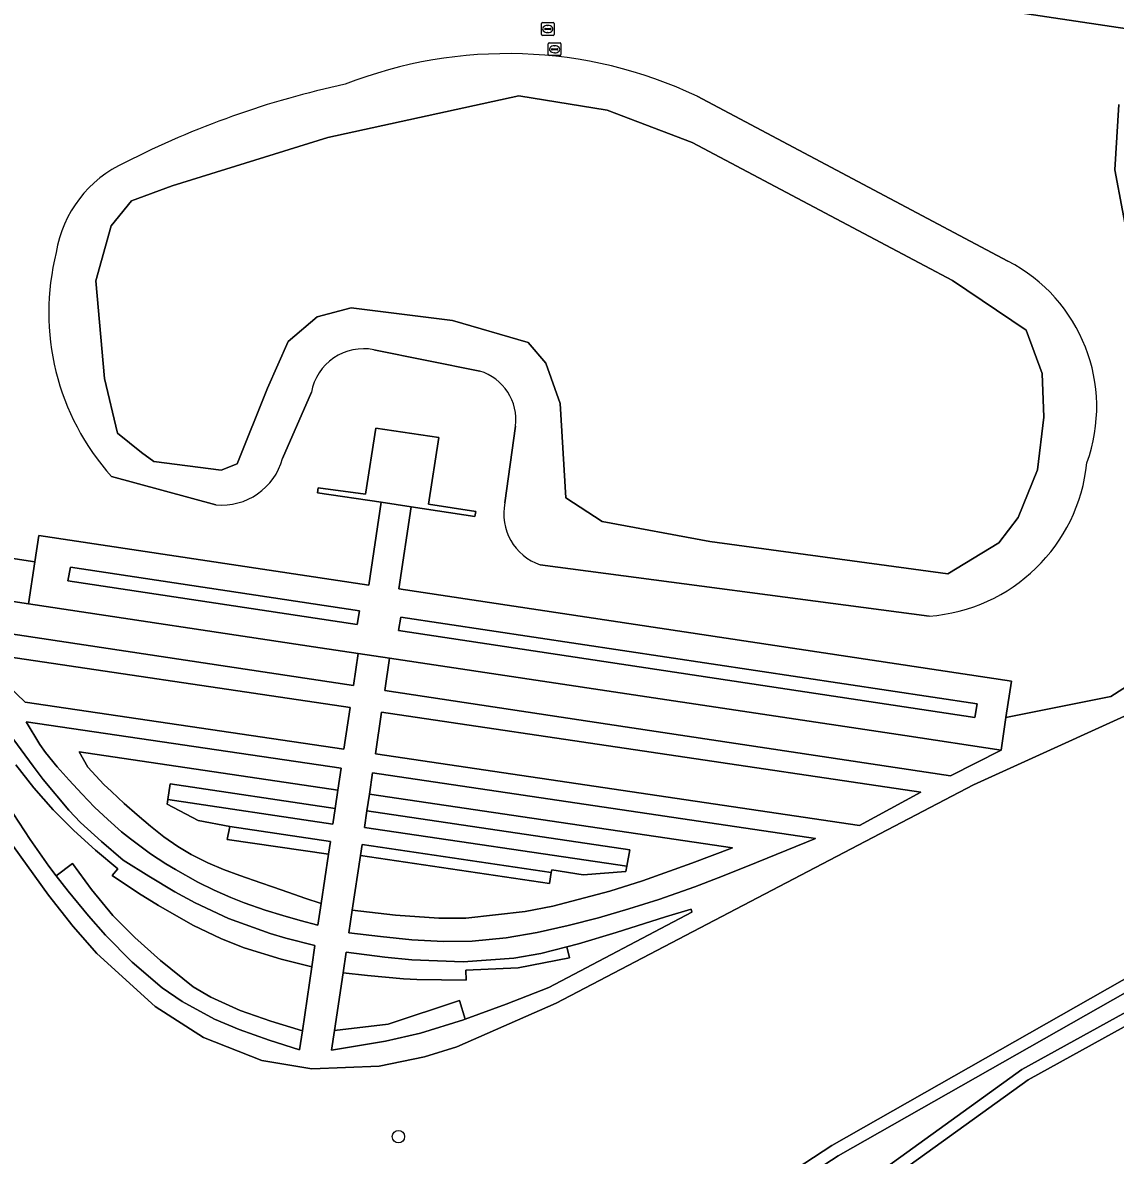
# Model space of a CAD drawing. Extents: x 156141 to 158132, y 385651 to 388333.
# Drawn here: x 156566.6 to 156652.6, y 385757.9 to 385847 of the extents above; entities that cross this region are included whole.
import ezdxf

# ---------------------------------------------------------------- set-up
doc = ezdxf.new("R2010")
doc.units = 0
for name, color, linetype in [('IMGEO_Boom', 7, 'Continuous'), ('IMGEO_Groenvoorziening', 7, 'Continuous'), ('IMGEO_Loofbos', 7, 'Continuous'), ('IMGEO_Meer_plas_ven_vijver', 7, 'Continuous'), ('IMGEO_Muur', 7, 'Continuous'), ('IMGEO_Oever', 7, 'Continuous'), ('IMGEO_Pand', 7, 'Continuous'), ('IMGEO_Rijbaan_lokaal_open', 7, 'Continuous'), ('IMGEO_Rioolput', 7, 'Continuous'), ('IMGEO_Voetpad_halfverhard', 7, 'Continuous'), ('IMGEO_Voetpad_open', 7, 'Continuous'), ('IMGEO_Waterloop', 7, 'Continuous')]:
    doc.layers.add(name, color=color, linetype=linetype)

msp = doc.modelspace()

# ---------------------------------------------------------------- linework, layer by layer
at = {"layer": 'IMGEO_Boom'}
msp.add_circle((156596.194, 385759.407), 0.489, dxfattribs=at)
at = {"layer": 'IMGEO_Groenvoorziening'}
for points in [[(156687.194, 385807.91), (156657.626, 385794.448), (156641.419, 385787.069), (156608.61, 385769.906), (156600.799, 385766.46), (156598.242, 385765.691), (156594.669, 385764.944), (156589.391, 385764.734), (156585.442, 385765.383), (156580.861, 385767.196), (156577.06, 385769.631), (156572.482, 385773.796), (156570.623, 385775.923), (156568.674, 385778.404), (156565.321, 385783.056), (156562.798, 385786.729), (156500, 385863.889), (156459.293, 385913.906)], [(156485.356, 385863.503), (156508.504, 385830.028), (156524.149, 385808.027), (156534.49, 385793.281), (156543.715, 385780.549), (156550.975, 385769.736), (156568.682, 385744.931), (156578.042, 385731.438), (156580.471, 385728.122), (156581.294, 385727.833), (156582.876, 385728.488), (156600.681, 385740.454), (156623.145, 385754.053), (156630.274, 385758.702), (156662.715, 385777.134), (156698.811, 385796.196)], [(156654.04, 385846.428), (156572.441, 385858.655)], [(156619.682, 385841.221), (156644.129, 385828.246)], [(156653.746, 385829.035), (156652.524, 385835.421), (156652.85, 385840.556)], [(156602.587, 385819.602), (156594.263, 385821.283)], [(156589.348, 385817.934), (156587.081, 385812.735)], [(156563.109, 385805.276), (156567.595, 385804.601), (156567.908, 385806.684), (156593.858, 385802.781), (156594.836, 385809.285), (156589.825, 385810.039), (156589.89, 385810.426), (156593.596, 385809.928), (156594.42, 385815.123), (156599.366, 385814.37), (156598.567, 385809.134), (156602.281, 385808.575), (156602.209, 385808.176), (156597.203, 385808.929), (156596.232, 385802.472), (156644.404, 385795.225), (156643.975, 385792.372), (156652.234, 385794.022), (156655.121, 385795.874)], [(156604.562, 385809.257), (156605.393, 385815.28)], [(156581.827, 385809.088), (156573.629, 385811.319)], [(156637.927, 385800.338), (156607.349, 385804.375)], [(156566.101, 385788.654), (156567.52, 385786.845), (156569.043, 385785.118), (156570.662, 385783.483), (156572.37, 385781.942), (156574.128, 385780.46), (156573.686, 385779.93), (156575.755, 385778.562), (156577.324, 385777.571), (156580.035, 385776.033), (156582.278, 385774.963), (156584.057, 385774.262), (156586.971, 385773.373), (156589.381, 385772.765), (156589.63, 385774.446), (156587.329, 385775.022), (156586.093, 385775.374), (156582.84, 385776.55), (156580.202, 385777.788), (156578.596, 385778.666), (156576.562, 385779.885), (156574.555, 385781.151), (156572.84, 385782.606), (156571.186, 385784.12), (156570.261, 385785.069), (156568.249, 385787.498), (156567.465, 385788.54), (156565.577, 385791.105)], [(156565.895, 385784.829), (156567.22, 385782.785), (156568.699, 385780.685), (156569.286, 385779.917), (156570.561, 385780.891), (156572.065, 385778.833), (156573.733, 385776.797), (156575.45, 385775.059), (156577.48, 385773.247), (156580.062, 385771.2), (156581.436, 385770.374), (156583.736, 385769.322), (156586.157, 385768.479), (156588.637, 385767.74), (156589.381, 385772.765), (156586.971, 385773.373), (156584.057, 385774.262), (156582.278, 385774.963), (156580.035, 385776.033), (156577.324, 385777.571), (156575.755, 385778.562), (156573.686, 385779.93), (156574.128, 385780.46), (156572.37, 385781.942), (156570.662, 385783.483), (156569.043, 385785.118), (156567.52, 385786.845), (156566.101, 385788.654)]]:
    msp.add_lwpolyline(points, dxfattribs=at)
for points in [[(156567.099, 385801.306), (156561.062, 385802.214), (156561.524, 385799.578), (156592.656, 385794.894), (156593.034, 385797.405), (156590.034, 385797.856)], [(156562.66, 385797.542), (156566.832, 385793.582), (156591.912, 385789.87), (156592.397, 385793.141)], [(156595.504, 385797.033), (156595.12, 385794.483), (156612.643, 385791.847), (156639.601, 385787.791), (156643.588, 385789.799), (156636.017, 385790.938), (156612.577, 385794.465)], [(156594.867, 385792.775), (156594.383, 385789.504), (156632.466, 385783.867), (156637.27, 385786.499)], [(156566.918, 385792.036), (156567.999, 385790.239), (156568.447, 385789.605), (156569.347, 385788.484), (156570.287, 385787.427), (156571.29, 385786.352), (156572.3, 385785.325), (156573.341, 385784.332), (156574.42, 385783.384), (156575.112, 385782.819), (156576.707, 385781.646), (156577.911, 385780.858), (156578.663, 385780.401), (156580.412, 385779.43), (156581.703, 385778.793), (156583.019, 385778.211), (156584.056, 385777.8), (156585.716, 385777.223), (156587.09, 385776.801), (156588.475, 385776.409), (156589.864, 385776.032), (156590.117, 385777.74), (156588.84, 385778.172), (156587.562, 385778.606), (156586.282, 385779.042), (156585.363, 385779.356), (156583.717, 385779.931), (156582.447, 385780.411), (156581.205, 385780.941), (156579.896, 385781.6), (156578.852, 385782.228), (156577.749, 385782.993), (156576.684, 385783.822), (156575.649, 385784.699), (156574.635, 385785.61), (156573.634, 385786.54), (156573.03, 385787.105), (156571.759, 385788.46), (156571.079, 385789.658), (156591.435, 385786.645), (156591.69, 385788.369)], [(156578.059, 385785.913), (156578.239, 385787.137), (156591.223, 385785.215), (156591.435, 385786.645), (156571.079, 385789.658), (156571.759, 385788.46), (156573.03, 385787.105), (156573.634, 385786.54), (156574.635, 385785.61), (156575.649, 385784.699), (156576.684, 385783.822), (156577.749, 385782.993), (156578.852, 385782.228), (156579.896, 385781.6), (156581.205, 385780.941), (156582.447, 385780.411), (156583.717, 385779.931), (156585.363, 385779.356), (156586.282, 385779.042), (156587.562, 385778.606), (156588.84, 385778.172), (156590.117, 385777.74), (156590.689, 385781.606), (156582.728, 385782.785), (156582.925, 385783.793), (156580.432, 385784.278), (156578.006, 385785.549)], [(156629.006, 385782.846), (156594.161, 385788.004), (156593.915, 385786.343), (156622.471, 385782.116), (156619.277, 385780.907), (156615.383, 385779.519), (156612.817, 385778.7), (156608.348, 385777.529), (156606.172, 385777.1), (156601.483, 385776.597), (156599.376, 385776.596), (156595.97, 385776.824), (156592.563, 385777.206), (156592.302, 385775.446), (156594.779, 385775.135), (156597.255, 385774.884), (156599.727, 385774.748), (156601.991, 385774.777), (156604.655, 385775.038), (156607.104, 385775.461), (156609.535, 385776.005), (156611.941, 385776.626), (156614.324, 385777.314), (156616.685, 385778.067), (156619.494, 385779.053), (156621.344, 385779.754), (156623.649, 385780.667)], [(156578.239, 385787.137), (156578.059, 385785.913), (156591.042, 385783.991), (156591.223, 385785.215)], [(156622.471, 385782.116), (156593.915, 385786.343), (156593.72, 385785.021), (156614.405, 385781.959), (156614.158, 385780.663), (156614.082, 385780.262), (156610.727, 385779.996), (156608.25, 385780.395), (156608.216, 385780.183), (156608.077, 385779.324), (156593.202, 385781.526), (156592.563, 385777.206), (156595.97, 385776.824), (156599.376, 385776.596), (156601.483, 385776.597), (156606.172, 385777.1), (156608.348, 385777.529), (156612.817, 385778.7), (156615.383, 385779.519), (156619.277, 385780.907)], [(156593.72, 385785.021), (156593.527, 385783.717), (156614.158, 385780.663), (156614.405, 385781.959)], [(156582.925, 385783.793), (156582.728, 385782.785), (156590.689, 385781.606), (156590.84, 385782.622)], [(156593.33, 385782.386), (156593.202, 385781.526), (156608.077, 385779.324), (156608.216, 385780.183)], [(156570.561, 385780.891), (156569.286, 385779.917), (156570.218, 385778.697), (156571.814, 385776.768), (156573.156, 385775.262), (156575.251, 385773.122), (156577.607, 385771.12), (156579.184, 385770.037), (156581.724, 385768.647), (156583.662, 385767.82), (156586.021, 385766.986), (156588.414, 385766.235), (156588.637, 385767.74), (156586.157, 385768.479), (156583.736, 385769.322), (156581.436, 385770.374), (156580.062, 385771.2), (156577.48, 385773.247), (156575.45, 385775.059), (156573.733, 385776.797), (156572.065, 385778.833)], [(156619.206, 385777.291), (156617.2, 385776.686), (156613.32, 385775.452), (156610.365, 385774.56), (156609.431, 385774.328), (156609.654, 385773.48), (156605.62, 385772.688), (156601.486, 385772.498), (156601.522, 385771.724), (156599.578, 385771.73), (156597.637, 385771.772), (156596.58, 385771.823), (156593.767, 385772.073), (156591.837, 385772.299), (156591.163, 385767.745), (156595.397, 385768.256), (156600.989, 385770.118), (156601.442, 385768.65), (156604.676, 385769.825), (156608.012, 385771.131), (156619.279, 385777.06)], [(156609.431, 385774.328), (156607.382, 385773.82), (156605.262, 385773.448), (156601.28, 385773.158), (156597.237, 385773.311), (156595.126, 385773.526), (156592.077, 385773.925), (156591.837, 385772.299), (156593.767, 385772.073), (156596.58, 385771.823), (156597.637, 385771.772), (156599.578, 385771.73), (156601.522, 385771.724), (156601.486, 385772.498), (156605.62, 385772.688), (156609.654, 385773.48)], [(156601.442, 385768.65), (156600.989, 385770.118), (156595.397, 385768.256), (156591.163, 385767.745), (156590.936, 385766.214), (156595.178, 385766.903), (156597.919, 385767.556), (156601.318, 385768.604)]]:
    msp.add_lwpolyline(points, close=True, dxfattribs=at)
for centre, radius, start, end in [((156604.767, 385809.639), 34.927, 64.72079, 111.43002), ((156606.576, 385773.787), 69.9, 102.03148, 117.12588), ((156578.527, 385827.452), 9.362, 114.09041, 170.95111), ((156587.945, 385824.193), 19.253, 165.77546, 221.96445), ((156638.231, 385816.793), 12.882, 340.02321, 62.751), ((156593.46, 385817.18), 4.181, 78.92809, 169.61165), ((156601.458, 385815.797), 3.969, 352.51348, 73.47272), ((156582.299, 385814.015), 4.95, 264.52351, 345.00844), ((156636.965, 385813.745), 13.441, 274.10422, 354.22374), ((156608.708, 385808.387), 4.236, 168.15006, 251.29166)]:
    msp.add_arc(centre, radius, start, end, dxfattribs=at)
at = {"layer": 'IMGEO_Loofbos'}
msp.add_lwpolyline([(156713.172, 385800.43), (156679.44, 385782.476), (156645.72, 385763.875), (156626.513, 385750.042)], dxfattribs=at)
at = {"layer": 'IMGEO_Meer_plas_ven_vijver'}
msp.add_lwpolyline([(156619.304, 385837.587), (156612.611, 385840.113), (156605.666, 385841.249), (156590.639, 385837.966), (156578.391, 385834.178), (156575.204, 385832.978), (156573.604, 385831.024), (156572.395, 385826.688), (156573.086, 385819.023), (156574.096, 385814.731), (156575.99, 385813.215), (156576.967, 385812.483), (156582.256, 385811.802), (156583.499, 385812.323), (156585.903, 385818.248), (156587.511, 385821.94), (156589.795, 385823.862), (156592.48, 385824.583), (156600.455, 385823.582), (156606.386, 385821.86), (156607.788, 385820.219), (156608.91, 385817.056), (156609.351, 385809.649), (156612.209, 385807.787), (156620.689, 385806.215), (156639.403, 385803.653), (156643.41, 385806.095), (156644.933, 385808.097), (156646.454, 385811.826), (156646.959, 385815.993), (156646.833, 385819.403), (156645.57, 385822.812), (156639.761, 385826.726), (156637.581, 385827.876)], close=True, dxfattribs=at)
at = {"layer": 'IMGEO_Muur'}
for points in [[(156592.939, 385799.688), (156593.127, 385800.748), (156570.403, 385804.177), (156570.19, 385803.115)], [(156641.53, 385792.377), (156641.704, 385793.444), (156596.389, 385800.267), (156596.187, 385799.206)]]:
    msp.add_lwpolyline(points, close=True, dxfattribs=at)
at = {"layer": 'IMGEO_Oever'}
msp.add_lwpolyline([(156605.666, 385841.249), (156612.611, 385840.113), (156619.304, 385837.587), (156637.581, 385827.876), (156639.761, 385826.726), (156645.57, 385822.812), (156646.833, 385819.403), (156646.959, 385815.993), (156646.454, 385811.826), (156644.933, 385808.097), (156643.41, 385806.095), (156639.403, 385803.653), (156620.689, 385806.215), (156612.209, 385807.787), (156609.351, 385809.649), (156608.91, 385817.056), (156607.788, 385820.219), (156606.386, 385821.86), (156600.455, 385823.582), (156592.48, 385824.583), (156589.795, 385823.862), (156587.511, 385821.94), (156585.903, 385818.248), (156583.499, 385812.323), (156582.256, 385811.802), (156576.967, 385812.483), (156575.99, 385813.215), (156574.096, 385814.731), (156573.086, 385819.023), (156572.395, 385826.688), (156573.604, 385831.024), (156575.204, 385832.978), (156578.391, 385834.178), (156590.639, 385837.966)], close=True, dxfattribs=at)
for points in [[(156644.129, 385828.246), (156619.682, 385841.221)], [(156757.022, 385826.801), (156712.714, 385801.257), (156678.99, 385783.307), (156645.214, 385764.675), (156625.994, 385750.833), (156619.214, 385746.783), (156599.044, 385734.168), (156584.599, 385724.369), (156581.478, 385723.192), (156579.585, 385722.999), (156579.014, 385723.253), (156576.657, 385725.986), (156567.588, 385738.791), (156557.851, 385753.066)], [(156594.263, 385821.283), (156602.587, 385819.602)], [(156587.081, 385812.735), (156589.348, 385817.934)], [(156605.393, 385815.28), (156604.562, 385809.257)], [(156573.629, 385811.319), (156581.827, 385809.088)], [(156717.811, 385806.86), (156698.811, 385796.196), (156662.715, 385777.134), (156630.274, 385758.702), (156623.145, 385754.053), (156600.681, 385740.454), (156582.876, 385728.488), (156581.294, 385727.833), (156580.471, 385728.122), (156578.042, 385731.438), (156568.682, 385744.931), (156550.975, 385769.736)], [(156550.198, 385769.198), (156567.909, 385744.387), (156577.272, 385730.889), (156579.882, 385727.327), (156581.322, 385726.822), (156583.325, 385727.651), (156601.19, 385739.657), (156623.648, 385753.253), (156630.766, 385757.895), (156663.169, 385776.305), (156699.263, 385795.366), (156718.289, 385806.044)], [(156607.349, 385804.375), (156637.927, 385800.338)], [(156557.073, 385752.53), (156566.812, 385738.252), (156575.912, 385725.403), (156578.436, 385722.476), (156579.431, 385722.033), (156581.696, 385722.264), (156585.037, 385723.524), (156599.56, 385733.376), (156619.707, 385745.977), (156626.513, 385750.042), (156645.72, 385763.875), (156679.44, 385782.476), (156713.172, 385800.43)]]:
    msp.add_lwpolyline(points, dxfattribs=at)
for centre, radius, start, end in [((156604.767, 385809.639), 34.927, 64.72079, 111.43002), ((156606.576, 385773.787), 69.9, 102.03148, 117.12588), ((156578.527, 385827.452), 9.362, 114.09041, 170.95111), ((156587.945, 385824.193), 19.253, 165.77546, 221.96445), ((156638.231, 385816.793), 12.882, 340.02321, 62.751), ((156593.46, 385817.18), 4.181, 78.92809, 169.61165), ((156601.458, 385815.797), 3.969, 352.51348, 73.47272), ((156582.299, 385814.015), 4.95, 264.52351, 345.00844), ((156636.965, 385813.745), 13.441, 274.10422, 354.22374), ((156608.708, 385808.387), 4.236, 168.15006, 251.29166)]:
    msp.add_arc(centre, radius, start, end, dxfattribs=at)
at = {"layer": 'IMGEO_Pand'}
msp.add_lwpolyline([(156599.366, 385814.37), (156594.42, 385815.123), (156593.596, 385809.928), (156589.89, 385810.426), (156589.825, 385810.039), (156594.836, 385809.285), (156597.203, 385808.929), (156602.209, 385808.176), (156602.281, 385808.575), (156598.567, 385809.134)], close=True, dxfattribs=at)
at = {"layer": 'IMGEO_Rijbaan_lokaal_open'}
msp.add_lwpolyline([(156515.734, 385867.175), (156529.022, 385865.179), (156532.311, 385864.685), (156572.441, 385858.655), (156654.04, 385846.428), (156655.9, 385846.149), (156669.292, 385844.143)], dxfattribs=at)
at = {"layer": 'IMGEO_Rioolput'}
for p, q in [((156607.437, 385846.074), (156607.437, 385846.926)), ((156607.512, 385847), (156608.364, 385847)), ((156607.925, 385846.78), (156607.95, 385846.78)), ((156608.438, 385846.926), (156608.438, 385846.074)), ((156608.364, 385846), (156607.512, 385846)), ((156607.696, 385846.494), (156607.696, 385846.506)), ((156608.134, 385846.457), (156607.736, 385846.457)), ((156607.739, 385846.543), (156608.137, 385846.543)), ((156607.948, 385846.22), (156607.923, 385846.22)), ((156608.18, 385846.506), (156608.18, 385846.494)), ((156607.975, 385844.484), (156607.975, 385845.336)), ((156608.05, 385845.41), (156608.902, 385845.41)), ((156608.234, 385844.904), (156608.234, 385844.916)), ((156608.277, 385844.953), (156608.675, 385844.953)), ((156608.463, 385845.19), (156608.488, 385845.19)), ((156608.718, 385844.916), (156608.718, 385844.904)), ((156608.976, 385845.336), (156608.976, 385844.484)), ((156608.902, 385844.41), (156608.05, 385844.41)), ((156608.672, 385844.867), (156608.274, 385844.867)), ((156608.486, 385844.63), (156608.461, 385844.63))]:
    msp.add_line(p, q, dxfattribs=at)
for points in [[(156607.437, 385846.074), (156607.437, 385846.926)], [(156607.512, 385847), (156608.364, 385847)], [(156608.438, 385846.926), (156608.438, 385846.074)], [(156608.364, 385846), (156607.512, 385846)], [(156607.975, 385844.484), (156607.975, 385845.336)], [(156608.05, 385845.41), (156608.902, 385845.41)], [(156608.976, 385845.336), (156608.976, 385844.484)], [(156608.902, 385844.41), (156608.05, 385844.41)]]:
    msp.add_lwpolyline(points, dxfattribs=at)
for centre, radius, start, end in [((156607.514, 385846.924), 0.0765, 91.55205, 178.44795), ((156607.514, 385846.924), 0.0765, 91.55205, 178.44795), ((156608.362, 385846.924), 0.0765, 1.55205, 88.44795), ((156608.362, 385846.924), 0.0765, 1.55205, 88.44795), ((156607.514, 385846.076), 0.0765, 181.55205, 268.44795), ((156607.514, 385846.076), 0.0765, 181.55205, 268.44795), ((156607.736, 385846.503), 0.0403, 85.87752, 175.75265), ((156607.733, 385846.493), 0.0366, 178.93798, 274.71019), ((156608.137, 385846.5), 0.043, 264.86636, 352.45326), ((156608.141, 385846.505), 0.0386, 1.73085, 96.63898), ((156608.362, 385846.076), 0.0765, 271.55205, 358.44795), ((156608.362, 385846.076), 0.0765, 271.55205, 358.44795), ((156608.052, 385845.334), 0.0765, 91.55205, 178.44795), ((156608.052, 385845.334), 0.0765, 91.55205, 178.44795), ((156608.274, 385844.913), 0.0403, 85.87752, 175.75265), ((156608.271, 385844.903), 0.0366, 178.93798, 274.71019), ((156608.675, 385844.91), 0.043, 264.86636, 352.45326), ((156608.679, 385844.915), 0.0386, 1.73085, 96.63898), ((156608.9, 385845.334), 0.0765, 1.55205, 88.44795), ((156608.9, 385845.334), 0.0765, 1.55205, 88.44795), ((156608.052, 385844.486), 0.0765, 181.55205, 268.44795), ((156608.052, 385844.486), 0.0765, 181.55205, 268.44795), ((156608.9, 385844.486), 0.0765, 271.55205, 358.44795), ((156608.9, 385844.486), 0.0765, 271.55205, 358.44795)]:
    msp.add_arc(centre, radius, start, end, dxfattribs=at)
for centre, major_axis, ratio, start_param, end_param in [((156607.924, 385846.5), (-0.387, 0.002), 0.722429, 4.712389, 7.853982), ((156607.949, 385846.5), (-0.39, 0.002), 0.717154, 1.570796, 4.712389), ((156608.462, 385844.91), (-0.387, 0.002), 0.722429, 4.712389, 7.853982), ((156608.487, 385844.91), (-0.39, 0.002), 0.717154, 1.570796, 4.712389)]:
    msp.add_ellipse(centre, major_axis=major_axis, ratio=ratio, start_param=start_param, end_param=end_param, dxfattribs=at)
at = {"layer": 'IMGEO_Voetpad_halfverhard'}
for points in [[(156652.85, 385840.556), (156652.524, 385835.421), (156653.746, 385829.035)], [(156561.062, 385802.214), (156567.099, 385801.306), (156567.595, 385804.601), (156563.109, 385805.276)], [(156655.121, 385795.874), (156652.234, 385794.022), (156643.975, 385792.372), (156643.588, 385789.799), (156639.601, 385787.791), (156612.643, 385791.847), (156595.12, 385794.483), (156595.504, 385797.033), (156593.034, 385797.405), (156592.656, 385794.894), (156561.524, 385799.578)], [(156565.321, 385783.056), (156568.674, 385778.404), (156570.623, 385775.923), (156572.482, 385773.796), (156577.06, 385769.631), (156580.861, 385767.196), (156585.442, 385765.383), (156589.391, 385764.734), (156594.669, 385764.944), (156598.242, 385765.691), (156600.799, 385766.46), (156608.61, 385769.906), (156641.419, 385787.069), (156657.626, 385794.448)], [(156565.577, 385791.105), (156567.465, 385788.54), (156568.249, 385787.498), (156570.261, 385785.069), (156571.186, 385784.12), (156572.84, 385782.606), (156574.555, 385781.151), (156576.562, 385779.885), (156578.596, 385778.666), (156580.202, 385777.788), (156582.84, 385776.55), (156586.093, 385775.374), (156587.329, 385775.022), (156589.63, 385774.446), (156589.381, 385772.765), (156588.637, 385767.74), (156588.414, 385766.235), (156586.021, 385766.986), (156583.662, 385767.82), (156581.724, 385768.647), (156579.184, 385770.037), (156577.607, 385771.12), (156575.251, 385773.122), (156573.156, 385775.262), (156571.814, 385776.768), (156570.218, 385778.697), (156569.286, 385779.917), (156568.699, 385780.685), (156567.22, 385782.785), (156565.895, 385784.829)]]:
    msp.add_lwpolyline(points, dxfattribs=at)
for points in [[(156592.397, 385793.141), (156591.912, 385789.87), (156566.832, 385793.582), (156562.66, 385797.542)], [(156637.27, 385786.499), (156632.466, 385783.867), (156594.383, 385789.504), (156594.867, 385792.775)], [(156591.69, 385788.369), (156591.435, 385786.645), (156591.223, 385785.215), (156591.042, 385783.991), (156578.059, 385785.913), (156578.006, 385785.549), (156580.432, 385784.278), (156582.925, 385783.793), (156590.84, 385782.622), (156590.689, 385781.606), (156590.117, 385777.74), (156589.864, 385776.032), (156588.475, 385776.409), (156587.09, 385776.801), (156585.716, 385777.223), (156584.056, 385777.8), (156583.019, 385778.211), (156581.703, 385778.793), (156580.412, 385779.43), (156578.663, 385780.401), (156577.911, 385780.858), (156576.707, 385781.646), (156575.112, 385782.819), (156574.42, 385783.384), (156573.341, 385784.332), (156572.3, 385785.325), (156571.29, 385786.352), (156570.287, 385787.427), (156569.347, 385788.484), (156568.447, 385789.605), (156567.999, 385790.239), (156566.918, 385792.036)], [(156629.006, 385782.846), (156623.649, 385780.667), (156621.344, 385779.754), (156619.494, 385779.053), (156616.685, 385778.067), (156614.324, 385777.314), (156611.941, 385776.626), (156609.535, 385776.005), (156607.104, 385775.461), (156604.655, 385775.038), (156601.991, 385774.777), (156599.727, 385774.748), (156597.255, 385774.884), (156594.779, 385775.135), (156592.302, 385775.446), (156592.563, 385777.206), (156593.202, 385781.526), (156593.33, 385782.386), (156608.216, 385780.183), (156608.25, 385780.395), (156610.727, 385779.996), (156614.082, 385780.262), (156614.158, 385780.663), (156593.527, 385783.717), (156593.72, 385785.021), (156593.915, 385786.343), (156594.161, 385788.004)], [(156609.431, 385774.328), (156610.365, 385774.56), (156613.32, 385775.452), (156617.2, 385776.686), (156619.206, 385777.291), (156619.279, 385777.06), (156608.012, 385771.131), (156604.676, 385769.825), (156601.442, 385768.65), (156601.318, 385768.604), (156597.919, 385767.556), (156595.178, 385766.903), (156590.936, 385766.214), (156591.163, 385767.745), (156591.837, 385772.299), (156592.077, 385773.925), (156595.126, 385773.526), (156597.237, 385773.311), (156601.28, 385773.158), (156605.262, 385773.448), (156607.382, 385773.82)]]:
    msp.add_lwpolyline(points, close=True, dxfattribs=at)
at = {"layer": 'IMGEO_Voetpad_open'}
for points in [[(156596.232, 385802.472), (156597.203, 385808.929), (156594.836, 385809.285), (156593.858, 385802.781), (156567.908, 385806.684), (156567.595, 385804.601), (156567.099, 385801.306), (156590.034, 385797.856), (156593.034, 385797.405), (156595.504, 385797.033), (156612.577, 385794.465), (156636.017, 385790.938), (156643.588, 385789.799), (156643.975, 385792.372), (156644.404, 385795.225)], [(156592.939, 385799.688), (156570.19, 385803.115), (156570.403, 385804.177), (156593.127, 385800.748)], [(156641.704, 385793.444), (156641.53, 385792.377), (156596.187, 385799.206), (156596.389, 385800.267)]]:
    msp.add_lwpolyline(points, close=True, dxfattribs=at)
at = {"layer": 'IMGEO_Waterloop'}
for points in [[(156557.851, 385753.066), (156567.588, 385738.791), (156576.657, 385725.986), (156579.014, 385723.253), (156579.585, 385722.999), (156581.478, 385723.192), (156584.599, 385724.369), (156599.044, 385734.168), (156619.214, 385746.783), (156625.994, 385750.833), (156645.214, 385764.675), (156678.99, 385783.307), (156712.714, 385801.257), (156757.022, 385826.801)], [(156718.289, 385806.044), (156699.263, 385795.366), (156663.169, 385776.305), (156630.766, 385757.895), (156623.648, 385753.253), (156601.19, 385739.657), (156583.325, 385727.651), (156581.322, 385726.822), (156579.882, 385727.327), (156577.272, 385730.889), (156567.909, 385744.387), (156550.198, 385769.198)]]:
    msp.add_lwpolyline(points, dxfattribs=at)

doc.saveas('drawing.dxf')
